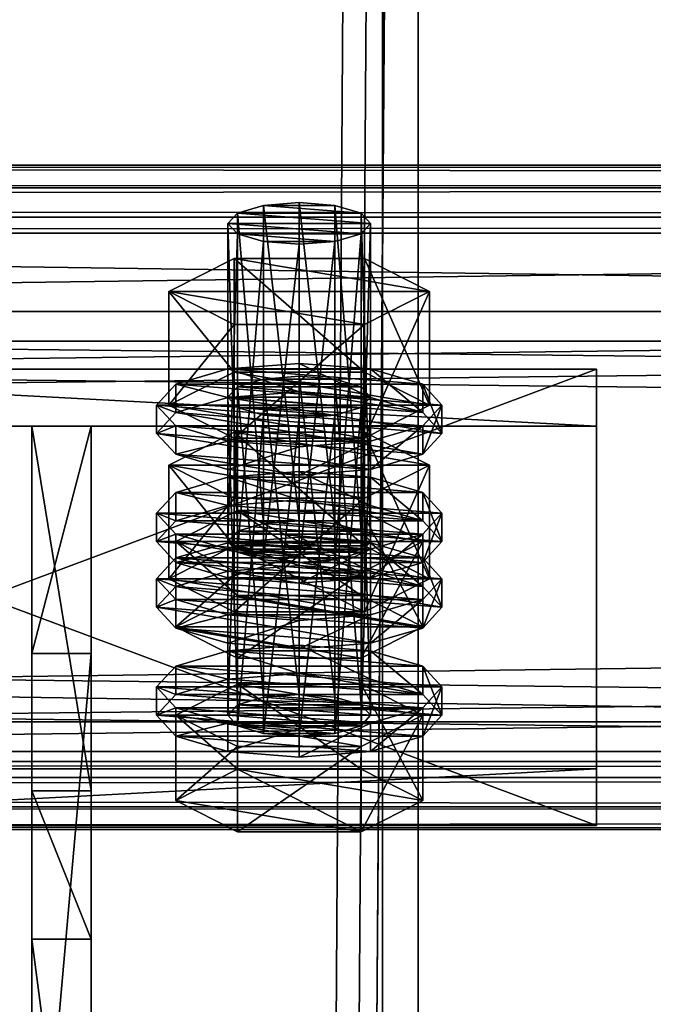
# Model space of a CAD drawing. Header units: millimetres. Extents: x 60485 to 71303, y 100 to 16900.
# Tile 574 of 656: x 63196 to 63250, y 16256 to 16338. Entities that reach past the tile are written whole.
import ezdxf

# ---------------------------------------------------------------- set-up
doc = ezdxf.new("R2010")
doc.units = ezdxf.units.MM
for name, color, linetype in [('1', 7, 'Continuous'), ('13', 7, 'Continuous'), ('3', 7, 'Continuous'), ('6', 7, 'Continuous'), ('9', 7, 'Continuous')]:
    doc.layers.add(name, color=color, linetype=linetype)

msp = doc.modelspace()

# ---------------------------------------------------------------- meshes
at = {"layer": '1', "color": 7}
mesh = msp.add_polyface(dxfattribs=at)
corners = [(63202.5, 16273.584, 3203.205), (63202.5, 16304.283, 3303.617), (63197.5, 16304.283, 3303.617), (63197.5, 16273.584, 3203.205), (63202.5, 16285.153, 3309.468), (63197.5, 16285.153, 3309.468), (63202.5, 16228.695, 3227.399), (63197.5, 16228.695, 3227.399), (63202.5, 16222.845, 3208.262), (63197.5, 16222.845, 3208.262), (63202.5, 16261.097, 3196.566), (63197.5, 16261.097, 3196.566)]
mesh.append_faces([[corners[k] for k in face] for face in [(0, 2, 3, 3), (1, 5, 2, 2), (4, 7, 5, 5), (6, 9, 7, 7), (8, 11, 9, 9), (10, 3, 11, 11), (1, 6, 4, 4), (8, 0, 10, 10), (3, 9, 11, 11), (7, 2, 5, 5)]], dxfattribs={"vtx0": -1, "color": 7})
mesh.append_faces([[corners[k] for k in face] for face in [(6, 0, 8, 8), (9, 3, 7, 7)]], dxfattribs={"vtx0": -1, "vtx1": -1, "color": 7})
mesh.append_faces([[corners[k] for k in face] for face in [(6, 1, 0, 0), (7, 3, 2, 2)]], dxfattribs={"vtx0": -1, "vtx2": -1, "vtx3": -1, "color": 7})
mesh.append_faces([[corners[k] for k in face] for face in [(0, 1, 2, 2), (1, 4, 5, 5), (4, 6, 7, 7), (6, 8, 9, 9), (8, 10, 11, 11), (10, 0, 3, 3)]], dxfattribs={"vtx2": -1, "vtx3": -1, "color": 7})
at = {"layer": '13', "color": 20}
mesh = msp.add_polyface(dxfattribs=at)
corners = [(63220, 16319.582, 3266.442), (63217, 16319.817, 3267.211), (63217, 16293.041, 3275.397), (63214.804, 16320.459, 3269.311), (63214.804, 16293.683, 3277.497), (63214, 16321.337, 3272.18), (63214, 16294.56, 3280.366), (63214.804, 16322.214, 3275.049), (63214.804, 16295.437, 3283.235), (63217, 16322.856, 3277.149), (63217, 16296.079, 3285.335), (63220, 16323.091, 3277.918), (63220, 16296.314, 3286.104), (63223, 16319.817, 3267.211), (63225.196, 16320.459, 3269.311), (63226, 16321.337, 3272.18), (63225.196, 16322.214, 3275.049), (63223, 16322.856, 3277.149), (63225.485, 16312.837, 3264.844), (63214.515, 16312.837, 3264.844), (63214.515, 16303.274, 3267.768), (63209.03, 16315.615, 3273.929), (63209.03, 16306.052, 3276.853), (63214.515, 16318.392, 3283.014), (63214.515, 16308.829, 3285.938), (63225.485, 16308.829, 3285.938), (63230.97, 16315.615, 3273.929), (63230.97, 16306.052, 3276.853), (63225.485, 16303.274, 3267.768), (63209.608, 16304.297, 3271.115), (63208, 16306.052, 3276.853), (63208, 16303.661, 3277.584), (63209.608, 16301.907, 3271.846), (63209.608, 16307.806, 3282.591), (63209.608, 16305.415, 3283.322), (63214, 16309.09, 3286.791), (63214, 16306.699, 3287.522), (63220, 16309.56, 3288.328), (63220, 16307.169, 3289.059), (63214, 16303.013, 3266.915), (63226, 16303.013, 3266.915), (63230.392, 16304.297, 3271.115), (63232, 16306.052, 3276.853), (63230.392, 16307.806, 3282.591), (63226, 16309.09, 3286.791), (63230.392, 16305.415, 3283.322), (63232, 16303.661, 3277.584), (63230.392, 16301.907, 3271.846), (63217, 16305.199, 3219.395), (63223, 16305.199, 3219.395), (63214.804, 16305.841, 3221.496), (63225.196, 16305.841, 3221.496), (63214, 16306.718, 3224.365), (63226, 16306.718, 3224.365), (63214.804, 16307.595, 3227.233), (63225.196, 16307.595, 3227.233), (63217, 16308.237, 3229.334)]
mesh.append_faces([[corners[k] for k in face] for face in [(9, 12, 10, 10), (13, 1, 0, 0), (9, 17, 11, 11), (19, 22, 20, 20), (21, 24, 22, 22), (23, 25, 24, 24), (18, 21, 19, 19), (22, 28, 20, 20), (29, 31, 32, 32), (30, 34, 31, 31), (33, 36, 34, 34), (35, 38, 36, 36), (35, 44, 37, 37)]], dxfattribs={"vtx0": -1, "color": 20})
mesh.append_faces([[corners[k] for k in face] for face in [(1, 13, 3, 3), (3, 14, 5, 5), (5, 15, 7, 7), (7, 16, 9, 9), (21, 26, 23, 23), (24, 27, 22, 22), (39, 40, 29, 29), (29, 41, 30, 30), (30, 42, 33, 33), (33, 43, 35, 35), (38, 45, 36, 36), (36, 46, 34, 34), (34, 47, 31, 31), (48, 49, 50, 50), (50, 51, 52, 52), (52, 53, 54, 54), (54, 55, 56, 56)]], dxfattribs={"vtx0": -1, "vtx1": -1, "color": 20})
mesh.append_faces([[corners[k] for k in face] for face in [(0, 1, 2, 2), (1, 3, 4, 4), (3, 5, 6, 6), (5, 7, 8, 8), (7, 9, 10, 10), (9, 11, 12, 12), (18, 19, 20, 20), (19, 21, 22, 22), (21, 23, 24, 24), (29, 30, 31, 31), (30, 33, 34, 34), (33, 35, 36, 36), (35, 37, 38, 38)]], dxfattribs={"vtx2": -1, "vtx3": -1, "color": 20})
mesh = msp.add_polyface(dxfattribs=at)
corners = [(63226, 16321.337, 3272.18), (63225.196, 16320.459, 3269.311), (63225.196, 16293.683, 3277.497), (63223, 16319.817, 3267.211), (63223, 16293.041, 3275.397), (63220, 16319.582, 3266.442), (63220, 16292.806, 3274.628), (63220, 16323.091, 3277.918), (63223, 16322.856, 3277.149), (63223, 16296.079, 3285.335), (63220, 16296.314, 3286.104), (63225.196, 16322.214, 3275.049), (63225.196, 16295.437, 3283.235), (63226, 16294.56, 3280.366), (63214.804, 16320.459, 3269.311), (63214, 16321.337, 3272.18), (63214.804, 16322.214, 3275.049), (63217, 16322.856, 3277.149), (63230.97, 16315.615, 3273.929), (63225.485, 16312.837, 3264.844), (63225.485, 16303.274, 3267.768), (63230.97, 16306.052, 3276.853), (63214.515, 16303.274, 3267.768), (63214.515, 16318.392, 3283.014), (63225.485, 16318.392, 3283.014), (63225.485, 16308.829, 3285.938), (63209.03, 16315.615, 3273.929), (63214.515, 16308.829, 3285.938), (63209.03, 16306.052, 3276.853), (63232, 16306.052, 3276.853), (63230.392, 16304.297, 3271.115), (63230.392, 16301.907, 3271.846), (63232, 16303.661, 3277.584), (63220, 16309.56, 3288.328), (63226, 16309.09, 3286.791), (63226, 16306.699, 3287.522), (63220, 16307.169, 3289.059), (63230.392, 16307.806, 3282.591), (63230.392, 16305.415, 3283.322), (63209.608, 16304.297, 3271.115), (63226, 16303.013, 3266.915), (63208, 16306.052, 3276.853), (63209.608, 16307.806, 3282.591), (63214, 16309.09, 3286.791), (63214, 16306.699, 3287.522), (63209.608, 16305.415, 3283.322), (63223, 16305.199, 3219.395), (63217, 16305.199, 3219.395), (63220, 16304.964, 3218.627), (63214.804, 16305.841, 3221.496), (63225.196, 16305.841, 3221.496), (63214, 16306.718, 3224.365), (63226, 16306.718, 3224.365), (63214.804, 16307.595, 3227.233), (63225.196, 16307.595, 3227.233), (63217, 16308.237, 3229.334), (63223, 16308.237, 3229.334), (63220, 16308.472, 3230.102), (63214.515, 16303.774, 3235.199), (63230.97, 16300.996, 3226.114), (63225.485, 16303.774, 3235.199)]
mesh.append_faces([[corners[k] for k in face] for face in [(7, 9, 10, 10), (18, 20, 21, 21), (19, 22, 20, 20), (24, 21, 25, 25), (23, 18, 24, 24), (21, 27, 25, 25), (29, 31, 32, 32), (33, 35, 36, 36), (34, 38, 35, 35), (37, 32, 38, 38), (38, 36, 35, 35), (46, 47, 48, 48), (55, 56, 57, 57), (58, 59, 60, 60)]], dxfattribs={"vtx0": -1, "color": 20})
mesh.append_faces([[corners[k] for k in face] for face in [(14, 3, 1, 1), (15, 1, 0, 0), (16, 0, 11, 11), (17, 11, 8, 8), (26, 19, 18, 18), (28, 21, 20, 20), (39, 40, 30, 30), (41, 30, 29, 29), (42, 29, 37, 37), (43, 37, 34, 34), (44, 38, 32, 32), (45, 32, 31, 31), (49, 46, 50, 50), (51, 50, 52, 52), (53, 52, 54, 54), (55, 54, 56, 56)]], dxfattribs={"vtx0": -1, "vtx2": -1, "vtx3": -1, "color": 20})
mesh.append_faces([[corners[k] for k in face] for face in [(0, 1, 2, 2), (1, 3, 4, 4), (3, 5, 6, 6), (7, 8, 9, 9), (8, 11, 12, 12), (11, 0, 13, 13), (18, 19, 20, 20), (23, 24, 25, 25), (24, 18, 21, 21), (29, 30, 31, 31), (33, 34, 35, 35), (34, 37, 38, 38), (37, 29, 32, 32)]], dxfattribs={"vtx2": -1, "vtx3": -1, "color": 20})
mesh = msp.add_polyface(dxfattribs=at)
corners = [(63226, 16321.337, 3272.18), (63225.196, 16293.683, 3277.497), (63226, 16294.56, 3280.366), (63225.196, 16320.459, 3269.311), (63223, 16293.041, 3275.397), (63223, 16319.817, 3267.211), (63220, 16292.806, 3274.628), (63223, 16322.856, 3277.149), (63225.196, 16295.437, 3283.235), (63223, 16296.079, 3285.335), (63225.196, 16322.214, 3275.049), (63220, 16296.314, 3286.104), (63217, 16296.079, 3285.335), (63214.804, 16295.437, 3283.235), (63214, 16294.56, 3280.366), (63214.804, 16297.191, 3288.973), (63225.196, 16291.929, 3271.759), (63230.392, 16294.56, 3280.366), (63225.196, 16297.191, 3288.973), (63232, 16296.951, 3279.635), (63230.392, 16295.196, 3273.897), (63230.392, 16292.806, 3274.628), (63232, 16294.56, 3280.366), (63220, 16300.459, 3291.111), (63226, 16299.989, 3289.573), (63226, 16297.598, 3290.304), (63220, 16298.068, 3291.842), (63230.392, 16298.705, 3285.373), (63230.392, 16296.314, 3286.104), (63226, 16293.912, 3269.697), (63214, 16293.912, 3269.697), (63220, 16293.442, 3268.16), (63209.608, 16295.196, 3273.897), (63208, 16296.951, 3279.635), (63209.608, 16298.705, 3285.373), (63214, 16299.989, 3289.573), (63209.608, 16296.314, 3286.104), (63208, 16294.56, 3280.366), (63230.392, 16304.297, 3271.115), (63226, 16303.013, 3266.915), (63226, 16300.622, 3267.646), (63230.392, 16301.907, 3271.846), (63220, 16302.543, 3265.377), (63220, 16300.152, 3266.108), (63214, 16303.013, 3266.915), (63208, 16303.661, 3277.584), (63220, 16308.472, 3230.102), (63223, 16308.237, 3229.334), (63223, 16281.461, 3237.52), (63225.196, 16307.595, 3227.233), (63225.196, 16280.818, 3235.42), (63230.97, 16300.996, 3226.114), (63225.485, 16298.219, 3217.029), (63225.485, 16288.656, 3219.953), (63214.515, 16303.774, 3235.199), (63225.485, 16303.774, 3235.199), (63225.485, 16294.211, 3238.122), (63230.97, 16291.433, 3229.038), (63209.03, 16300.996, 3226.114), (63214, 16294.472, 3238.976), (63230.392, 16293.187, 3234.775), (63226, 16294.472, 3238.976), (63220, 16294.942, 3240.513)]
mesh.append_faces([[corners[k] for k in face] for face in [(0, 1, 2, 2), (3, 4, 1, 1), (5, 6, 4, 4), (7, 8, 9, 9), (10, 2, 8, 8), (8, 11, 9, 9), (15, 17, 18, 18), (19, 21, 22, 22), (23, 25, 26, 26), (24, 28, 25, 25), (27, 22, 28, 28), (29, 30, 31, 31), (35, 24, 23, 23), (28, 26, 25, 25), (38, 40, 41, 41), (39, 43, 40, 40), (39, 44, 42, 42), (55, 57, 56, 56), (59, 61, 62, 62)]], dxfattribs={"vtx0": -1, "color": 20})
mesh.append_faces([[corners[k] for k in face] for face in [(11, 8, 12, 12)]], dxfattribs={"vtx0": -1, "vtx1": -1, "color": 20})
mesh.append_faces([[corners[k] for k in face] for face in [(13, 8, 2, 2), (14, 2, 1, 1), (15, 16, 17, 17), (32, 29, 20, 20), (33, 20, 19, 19), (34, 19, 27, 27), (35, 27, 24, 24), (36, 28, 22, 22), (37, 22, 21, 21), (45, 41, 40, 40), (58, 52, 51, 51), (59, 60, 61, 61)]], dxfattribs={"vtx0": -1, "vtx2": -1, "vtx3": -1, "color": 20})
mesh.append_faces([[corners[k] for k in face] for face in [(19, 20, 21, 21), (23, 24, 25, 25), (24, 27, 28, 28), (27, 19, 22, 22), (38, 39, 40, 40), (39, 42, 43, 43), (46, 47, 48, 48), (47, 49, 50, 50), (51, 52, 53, 53), (54, 55, 56, 56), (55, 51, 57, 57)]], dxfattribs={"vtx2": -1, "vtx3": -1, "color": 20})
mesh = msp.add_polyface(dxfattribs=at)
corners = [(63220, 16319.582, 3266.442), (63217, 16293.041, 3275.397), (63220, 16292.806, 3274.628), (63217, 16319.817, 3267.211), (63214.804, 16293.683, 3277.497), (63214.804, 16320.459, 3269.311), (63214, 16294.56, 3280.366), (63214, 16321.337, 3272.18), (63214.804, 16295.437, 3283.235), (63214.804, 16322.214, 3275.049), (63217, 16296.079, 3285.335), (63225.196, 16295.437, 3283.235), (63226, 16294.56, 3280.366), (63225.196, 16293.683, 3277.497), (63209.608, 16294.56, 3280.366), (63225.196, 16291.929, 3271.759), (63214.804, 16297.191, 3288.973), (63214, 16293.912, 3269.697), (63209.608, 16295.196, 3273.897), (63209.608, 16292.806, 3274.628), (63208, 16296.951, 3279.635), (63208, 16294.56, 3280.366), (63209.608, 16298.705, 3285.373), (63209.608, 16296.314, 3286.104), (63214, 16299.989, 3289.573), (63214, 16297.598, 3290.304), (63220, 16300.459, 3291.111), (63220, 16298.068, 3291.842), (63226, 16293.912, 3269.697), (63230.392, 16295.196, 3273.897), (63232, 16296.951, 3279.635), (63230.392, 16298.705, 3285.373), (63230.392, 16296.314, 3286.104), (63232, 16294.56, 3280.366), (63220, 16302.543, 3265.377), (63214, 16303.013, 3266.915), (63214, 16300.622, 3267.646), (63220, 16300.152, 3266.108), (63209.608, 16304.297, 3271.115), (63209.608, 16301.907, 3271.846), (63208, 16303.661, 3277.584), (63226, 16300.622, 3267.646), (63214, 16306.718, 3224.365), (63214.804, 16307.595, 3227.233), (63214.804, 16280.818, 3235.42), (63217, 16308.237, 3229.334), (63217, 16281.461, 3237.52), (63220, 16308.472, 3230.102), (63220, 16281.696, 3238.289), (63214.515, 16298.219, 3217.029), (63209.03, 16300.996, 3226.114), (63209.03, 16291.433, 3229.038), (63214.515, 16303.774, 3235.199), (63214.515, 16294.211, 3238.122), (63225.485, 16294.211, 3238.122), (63225.485, 16298.219, 3217.029), (63230.97, 16300.996, 3226.114), (63214, 16294.472, 3238.976), (63220, 16294.942, 3240.513), (63220, 16292.551, 3241.244), (63209.608, 16293.187, 3234.775), (63230.392, 16293.187, 3234.775)]
mesh.append_faces([[corners[k] for k in face] for face in [(0, 1, 2, 2), (3, 4, 1, 1), (5, 6, 4, 4), (7, 8, 6, 6), (9, 10, 8, 8), (18, 21, 19, 19), (20, 23, 21, 21), (22, 25, 23, 23), (24, 27, 25, 25), (34, 36, 37, 37), (35, 39, 36, 36), (39, 37, 36, 36), (50, 53, 51, 51), (52, 54, 53, 53), (55, 50, 49, 49)]], dxfattribs={"vtx0": -1, "color": 20})
mesh.append_faces([[corners[k] for k in face] for face in [(10, 11, 8, 8), (8, 12, 6, 6), (6, 13, 4, 4), (14, 15, 16, 16), (17, 28, 18, 18), (18, 29, 20, 20), (20, 30, 22, 22), (22, 31, 24, 24), (27, 32, 25, 25), (25, 32, 23, 23), (23, 33, 21, 21), (40, 41, 39, 39), (50, 56, 52, 52), (60, 61, 57, 57)]], dxfattribs={"vtx0": -1, "vtx1": -1, "color": 20})
mesh.append_faces([[corners[k] for k in face] for face in [(39, 41, 37, 37)]], dxfattribs={"vtx0": -1, "vtx2": -1, "vtx3": -1, "color": 20})
mesh.append_faces([[corners[k] for k in face] for face in [(17, 18, 19, 19), (18, 20, 21, 21), (20, 22, 23, 23), (22, 24, 25, 25), (24, 26, 27, 27), (34, 35, 36, 36), (35, 38, 39, 39), (42, 43, 44, 44), (43, 45, 46, 46), (45, 47, 48, 48), (49, 50, 51, 51), (50, 52, 53, 53), (57, 58, 59, 59)]], dxfattribs={"vtx2": -1, "vtx3": -1, "color": 20})
mesh = msp.add_polyface(dxfattribs=at)
corners = [(63214.804, 16293.683, 3277.497), (63225.196, 16293.683, 3277.497), (63223, 16293.041, 3275.397), (63230.392, 16294.56, 3280.366), (63225.196, 16291.929, 3271.759), (63225.196, 16284.756, 3273.952), (63230.392, 16287.388, 3282.559), (63214.804, 16284.756, 3273.952), (63214.804, 16297.191, 3288.973), (63225.196, 16297.191, 3288.973), (63225.196, 16290.019, 3291.166), (63214.804, 16290.019, 3291.166), (63230.392, 16295.196, 3273.897), (63226, 16293.912, 3269.697), (63226, 16291.522, 3270.428), (63230.392, 16292.806, 3274.628), (63220, 16293.442, 3268.16), (63220, 16291.052, 3268.891), (63209.608, 16292.806, 3274.628), (63226, 16306.718, 3224.365), (63225.196, 16305.841, 3221.496), (63225.196, 16279.064, 3229.682), (63223, 16305.199, 3219.395), (63223, 16278.422, 3227.582), (63220, 16304.964, 3218.627), (63220, 16278.187, 3226.813), (63220, 16308.472, 3230.102), (63223, 16281.461, 3237.52), (63220, 16281.696, 3238.289), (63223, 16308.237, 3229.334), (63225.196, 16280.818, 3235.42), (63225.196, 16307.595, 3227.233), (63226, 16279.941, 3232.551), (63230.97, 16300.996, 3226.114), (63225.485, 16288.656, 3219.953), (63230.97, 16291.433, 3229.038), (63225.485, 16298.219, 3217.029), (63214.515, 16288.656, 3219.953), (63214.515, 16294.211, 3238.122), (63225.485, 16294.211, 3238.122), (63232, 16291.433, 3229.038), (63230.392, 16289.679, 3223.3), (63230.392, 16287.288, 3224.031), (63232, 16289.042, 3229.769), (63226, 16288.395, 3219.099), (63226, 16286.004, 3219.83), (63220, 16287.925, 3217.562), (63220, 16285.534, 3218.293), (63220, 16294.942, 3240.513), (63226, 16294.472, 3238.976), (63226, 16292.081, 3239.707), (63220, 16292.551, 3241.244), (63230.392, 16293.187, 3234.775), (63230.392, 16290.797, 3235.506), (63214, 16288.395, 3219.099), (63209.608, 16289.679, 3223.3), (63208, 16291.433, 3229.038), (63209.608, 16293.187, 3234.775), (63214, 16292.081, 3239.707), (63209.608, 16290.797, 3235.506), (63208, 16289.042, 3229.769)]
mesh.append_faces([[corners[k] for k in face] for face in [(3, 5, 6, 6), (4, 7, 5, 5), (9, 6, 10, 10), (6, 11, 10, 10), (12, 14, 15, 15), (13, 17, 14, 14), (26, 27, 28, 28), (29, 30, 27, 27), (31, 32, 30, 30), (33, 34, 35, 35), (36, 37, 34, 34), (35, 38, 39, 39), (40, 42, 43, 43), (41, 45, 42, 42), (48, 50, 51, 51), (49, 53, 50, 50), (52, 43, 53, 53), (44, 54, 46, 46), (53, 51, 50, 50)]], dxfattribs={"vtx0": -1, "color": 20})
mesh.append_faces([[corners[k] for k in face] for face in [(0, 1, 2, 2), (18, 15, 14, 14), (38, 35, 34, 34), (55, 44, 41, 41), (56, 41, 40, 40), (57, 40, 52, 52), (58, 53, 43, 43), (59, 43, 42, 42), (60, 42, 45, 45)]], dxfattribs={"vtx0": -1, "vtx2": -1, "vtx3": -1, "color": 20})
mesh.append_faces([[corners[k] for k in face] for face in [(3, 4, 5, 5), (8, 9, 10, 10), (9, 3, 6, 6), (12, 13, 14, 14), (13, 16, 17, 17), (19, 20, 21, 21), (20, 22, 23, 23), (22, 24, 25, 25), (31, 19, 32, 32), (40, 41, 42, 42), (41, 44, 45, 45), (44, 46, 47, 47), (48, 49, 50, 50), (49, 52, 53, 53), (52, 40, 43, 43)]], dxfattribs={"vtx2": -1, "vtx3": -1, "color": 20})
mesh = msp.add_polyface(dxfattribs=at)
corners = [(63214.804, 16293.683, 3277.497), (63223, 16293.041, 3275.397), (63220, 16292.806, 3274.628), (63217, 16293.041, 3275.397), (63225.196, 16291.929, 3271.759), (63214.804, 16291.929, 3271.759), (63214.804, 16284.756, 3273.952), (63209.608, 16294.56, 3280.366), (63209.608, 16287.388, 3282.559), (63214.804, 16297.191, 3288.973), (63214.804, 16290.019, 3291.166), (63225.196, 16290.019, 3291.166), (63230.392, 16287.388, 3282.559), (63220, 16293.442, 3268.16), (63214, 16293.912, 3269.697), (63214, 16291.522, 3270.428), (63220, 16291.052, 3268.891), (63209.608, 16292.806, 3274.628), (63208, 16294.56, 3280.366), (63230.392, 16292.806, 3274.628), (63226, 16291.522, 3270.428), (63220, 16304.964, 3218.627), (63217, 16305.199, 3219.395), (63217, 16278.422, 3227.582), (63214.804, 16305.841, 3221.496), (63214.804, 16279.064, 3229.682), (63214, 16306.718, 3224.365), (63214, 16279.941, 3232.551), (63214.804, 16280.818, 3235.42), (63214.804, 16307.595, 3227.233), (63217, 16281.461, 3237.52), (63217, 16308.237, 3229.334), (63220, 16281.696, 3238.289), (63225.485, 16298.219, 3217.029), (63214.515, 16298.219, 3217.029), (63214.515, 16288.656, 3219.953), (63209.03, 16291.433, 3229.038), (63214.515, 16294.211, 3238.122), (63225.485, 16288.656, 3219.953), (63220, 16287.925, 3217.562), (63214, 16288.395, 3219.099), (63214, 16286.004, 3219.83), (63209.608, 16289.679, 3223.3), (63209.608, 16287.288, 3224.031), (63208, 16291.433, 3229.038), (63208, 16289.042, 3229.769), (63209.608, 16293.187, 3234.775), (63209.608, 16290.797, 3235.506), (63214, 16294.472, 3238.976), (63214, 16292.081, 3239.707), (63220, 16292.551, 3241.244), (63226, 16288.395, 3219.099), (63230.392, 16289.679, 3223.3), (63232, 16291.433, 3229.038), (63230.392, 16290.797, 3235.506), (63232, 16289.042, 3229.769), (63230.392, 16287.288, 3224.031), (63226, 16286.004, 3219.83)]
mesh.append_faces([[corners[k] for k in face] for face in [(0, 2, 3, 3), (5, 8, 6, 6), (7, 10, 8, 8), (9, 11, 10, 10), (4, 7, 5, 5), (13, 15, 16, 16), (14, 17, 15, 15), (15, 20, 16, 16), (26, 28, 27, 27), (29, 30, 28, 28), (31, 32, 30, 30), (34, 36, 35, 35), (36, 38, 35, 35), (40, 43, 41, 41), (42, 45, 43, 43), (44, 47, 45, 45), (46, 49, 47, 47), (48, 50, 49, 49)]], dxfattribs={"vtx0": -1, "color": 20})
mesh.append_faces([[corners[k] for k in face] for face in [(10, 12, 8, 8), (18, 19, 17, 17), (17, 20, 15, 15), (37, 38, 36, 36), (40, 51, 42, 42), (42, 52, 44, 44), (44, 53, 46, 46), (50, 54, 49, 49), (49, 55, 47, 47), (47, 56, 45, 45), (45, 57, 43, 43)]], dxfattribs={"vtx0": -1, "vtx1": -1, "color": 20})
mesh.append_faces([[corners[k] for k in face] for face in [(0, 1, 2, 2)]], dxfattribs={"vtx0": -1, "vtx2": -1, "vtx3": -1, "color": 20})
mesh.append_faces([[corners[k] for k in face] for face in [(4, 5, 6, 6), (5, 7, 8, 8), (7, 9, 10, 10), (13, 14, 15, 15), (21, 22, 23, 23), (22, 24, 25, 25), (24, 26, 27, 27), (33, 34, 35, 35), (39, 40, 41, 41), (40, 42, 43, 43), (42, 44, 45, 45), (44, 46, 47, 47), (46, 48, 49, 49)]], dxfattribs={"vtx2": -1, "vtx3": -1, "color": 20})
mesh = msp.add_polyface(dxfattribs=at)
corners = [(63209.608, 16287.388, 3282.559), (63230.392, 16287.388, 3282.559), (63225.196, 16284.756, 3273.952), (63226, 16306.718, 3224.365), (63225.196, 16279.064, 3229.682), (63226, 16279.941, 3232.551), (63225.196, 16305.841, 3221.496), (63223, 16278.422, 3227.582), (63223, 16305.199, 3219.395), (63220, 16278.187, 3226.813), (63225.196, 16280.818, 3235.42), (63220, 16281.696, 3238.289), (63223, 16281.461, 3237.52), (63214.804, 16280.818, 3235.42), (63214, 16279.941, 3232.551), (63214.804, 16279.064, 3229.682), (63217, 16278.422, 3227.582), (63230.392, 16279.941, 3232.551), (63225.196, 16277.31, 3223.944), (63225.196, 16270.138, 3226.137), (63230.392, 16272.769, 3234.744), (63214.804, 16270.138, 3226.137), (63214.804, 16282.573, 3241.158), (63225.196, 16282.573, 3241.158), (63225.196, 16275.4, 3243.35), (63209.608, 16279.941, 3232.551), (63214.804, 16275.4, 3243.35), (63232, 16282.332, 3231.82), (63230.392, 16280.578, 3226.082), (63230.392, 16278.187, 3226.813), (63232, 16279.941, 3232.551), (63226, 16279.294, 3221.882), (63226, 16276.903, 3222.613), (63220, 16278.824, 3220.344), (63220, 16276.433, 3221.075), (63220, 16285.841, 3243.296), (63226, 16285.371, 3241.758), (63226, 16282.98, 3242.489), (63220, 16283.45, 3244.027), (63230.392, 16284.086, 3237.558), (63230.392, 16281.696, 3238.289), (63214, 16279.294, 3221.882), (63209.608, 16280.578, 3226.082), (63208, 16282.332, 3231.82), (63209.608, 16284.086, 3237.558), (63214, 16285.371, 3241.758), (63209.608, 16281.696, 3238.289), (63208, 16279.941, 3232.551), (63209.608, 16278.187, 3226.813), (63214, 16276.903, 3222.613), (63226, 16288.395, 3219.099), (63220, 16285.534, 3218.293), (63226, 16286.004, 3219.83)]
mesh.append_faces([[corners[k] for k in face] for face in [(3, 4, 5, 5), (6, 7, 4, 4), (8, 9, 7, 7), (10, 11, 12, 12), (16, 7, 9, 9), (17, 19, 20, 20), (18, 21, 19, 19), (23, 20, 24, 24), (22, 17, 23, 23), (20, 26, 24, 24), (27, 29, 30, 30), (28, 32, 29, 29), (31, 34, 32, 32), (35, 37, 38, 38), (36, 40, 37, 37), (39, 30, 40, 40), (31, 41, 33, 33), (45, 36, 35, 35), (40, 38, 37, 37), (49, 32, 34, 34), (50, 51, 52, 52)]], dxfattribs={"vtx0": -1, "color": 20})
mesh.append_faces([[corners[k] for k in face] for face in [(0, 1, 2, 2), (13, 10, 5, 5), (14, 5, 4, 4), (15, 4, 7, 7), (25, 18, 17, 17), (26, 20, 19, 19), (42, 31, 28, 28), (43, 28, 27, 27), (44, 27, 39, 39), (45, 39, 36, 36), (46, 40, 30, 30), (47, 30, 29, 29), (48, 29, 32, 32)]], dxfattribs={"vtx0": -1, "vtx2": -1, "vtx3": -1, "color": 20})
mesh.append_faces([[corners[k] for k in face] for face in [(17, 18, 19, 19), (22, 23, 24, 24), (23, 17, 20, 20), (27, 28, 29, 29), (28, 31, 32, 32), (31, 33, 34, 34), (35, 36, 37, 37), (36, 39, 40, 40), (39, 27, 30, 30)]], dxfattribs={"vtx2": -1, "vtx3": -1, "color": 20})
mesh = msp.add_polyface(dxfattribs=at)
corners = [(63209.608, 16287.388, 3282.559), (63225.196, 16284.756, 3273.952), (63214.804, 16284.756, 3273.952), (63220, 16304.964, 3218.627), (63217, 16278.422, 3227.582), (63220, 16278.187, 3226.813), (63217, 16305.199, 3219.395), (63214.804, 16279.064, 3229.682), (63214.804, 16305.841, 3221.496), (63214, 16279.941, 3232.551), (63220, 16281.696, 3238.289), (63225.196, 16280.818, 3235.42), (63217, 16281.461, 3237.52), (63214.804, 16280.818, 3235.42), (63226, 16279.941, 3232.551), (63225.196, 16279.064, 3229.682), (63223, 16278.422, 3227.582), (63225.196, 16277.31, 3223.944), (63214.804, 16277.31, 3223.944), (63214.804, 16270.138, 3226.137), (63209.608, 16279.941, 3232.551), (63209.608, 16272.769, 3234.744), (63214.804, 16282.573, 3241.158), (63214.804, 16275.4, 3243.35), (63225.196, 16275.4, 3243.35), (63230.392, 16279.941, 3232.551), (63225.196, 16270.138, 3226.137), (63220, 16278.824, 3220.344), (63214, 16279.294, 3221.882), (63214, 16276.903, 3222.613), (63220, 16276.433, 3221.075), (63209.608, 16280.578, 3226.082), (63209.608, 16278.187, 3226.813), (63208, 16282.332, 3231.82), (63208, 16279.941, 3232.551), (63209.608, 16284.086, 3237.558), (63209.608, 16281.696, 3238.289), (63214, 16285.371, 3241.758), (63214, 16282.98, 3242.489), (63220, 16285.841, 3243.296), (63220, 16283.45, 3244.027), (63226, 16279.294, 3221.882), (63230.392, 16280.578, 3226.082), (63232, 16282.332, 3231.82), (63230.392, 16284.086, 3237.558), (63230.392, 16281.696, 3238.289), (63232, 16279.941, 3232.551), (63230.392, 16278.187, 3226.813), (63226, 16276.903, 3222.613), (63220, 16287.925, 3217.562), (63214, 16286.004, 3219.83), (63220, 16285.534, 3218.293), (63209.608, 16287.288, 3224.031), (63226, 16286.004, 3219.83)]
mesh.append_faces([[corners[k] for k in face] for face in [(0, 1, 2, 2), (3, 4, 5, 5), (6, 7, 4, 4), (8, 9, 7, 7), (18, 21, 19, 19), (20, 23, 21, 21), (22, 24, 23, 23), (17, 20, 18, 18), (21, 26, 19, 19), (27, 29, 30, 30), (28, 32, 29, 29), (31, 34, 32, 32), (33, 36, 34, 34), (35, 38, 36, 36), (37, 40, 38, 38), (49, 50, 51, 51), (52, 51, 50, 50)]], dxfattribs={"vtx0": -1, "color": 20})
mesh.append_faces([[corners[k] for k in face] for face in [(10, 11, 12, 12), (12, 11, 13, 13), (13, 14, 9, 9), (9, 15, 7, 7), (7, 16, 4, 4), (20, 25, 22, 22), (23, 26, 21, 21), (28, 41, 31, 31), (31, 42, 33, 33), (33, 43, 35, 35), (35, 44, 37, 37), (40, 45, 38, 38), (38, 45, 36, 36), (36, 46, 34, 34), (34, 47, 32, 32), (32, 48, 29, 29)]], dxfattribs={"vtx0": -1, "vtx1": -1, "color": 20})
mesh.append_faces([[corners[k] for k in face] for face in [(52, 53, 51, 51)]], dxfattribs={"vtx0": -1, "vtx2": -1, "vtx3": -1, "color": 20})
mesh.append_faces([[corners[k] for k in face] for face in [(17, 18, 19, 19), (18, 20, 21, 21), (20, 22, 23, 23), (27, 28, 29, 29), (28, 31, 32, 32), (31, 33, 34, 34), (33, 35, 36, 36), (35, 37, 38, 38), (37, 39, 40, 40)]], dxfattribs={"vtx2": -1, "vtx3": -1, "color": 20})
at = {"layer": '3', "color": 91}
mesh = msp.add_polyface(dxfattribs=at)
corners = [(63173, 16854.959, 2970.03), (63173, 16738.421, 2970.03), (63173, 8515, 5484.182), (63173, 8515, 5561.563), (63173, 16854.959, 3011.782), (63227, 8515, 5561.563), (63227, 16854.959, 3011.782), (63227, 16738.421, 2970.03), (63227, 16854.959, 2970.03), (63227, 8515, 5484.182), (63230, 8515, 5564.7), (63230, 8515, 5481.045), (63170, 8515, 5481.045), (63170, 8515, 5564.7), (63170, 16854.959, 3014.919), (63230, 16854.959, 3014.919), (63230, 16854.959, 2970.03), (63170, 16854.959, 2970.03), (63170, 16728.16, 2970.03), (63230, 16728.16, 2970.03)]
mesh.append_faces([[corners[k] for k in face] for face in [(1, 4, 0, 0), (3, 1, 2, 2), (3, 6, 4, 4), (7, 5, 9, 9), (6, 7, 8, 8), (1, 9, 2, 2), (10, 14, 15, 15), (16, 6, 8, 8), (0, 14, 17, 17), (18, 13, 12, 12), (14, 18, 17, 17), (19, 12, 11, 11), (19, 15, 16, 16), (10, 19, 11, 11), (7, 16, 8, 8), (17, 1, 0, 0)]], dxfattribs={"vtx0": -1, "color": 91})
mesh.append_faces([[corners[k] for k in face] for face in [(4, 1, 3, 3), (5, 7, 6, 6), (10, 5, 13, 13), (5, 11, 9, 9), (9, 11, 2, 2), (13, 3, 12, 12), (3, 13, 5, 5), (12, 2, 11, 11), (14, 4, 15, 15), (15, 6, 16, 16), (13, 18, 14, 14), (15, 19, 10, 10), (19, 7, 18, 18), (18, 1, 17, 17), (1, 18, 7, 7)]], dxfattribs={"vtx0": -1, "vtx1": -1, "color": 91})
mesh.append_faces([[corners[k] for k in face] for face in [(5, 10, 11, 11), (12, 3, 2, 2), (14, 0, 4, 4), (15, 4, 6, 6), (7, 19, 16, 16)]], dxfattribs={"vtx0": -1, "vtx2": -1, "vtx3": -1, "color": 91})
mesh.append_faces([[corners[k] for k in face] for face in [(3, 5, 6, 6), (1, 7, 9, 9), (10, 13, 14, 14), (19, 18, 12, 12)]], dxfattribs={"vtx2": -1, "vtx3": -1, "color": 91})
mesh = msp.add_polyface(dxfattribs=at)
corners = [(63245, 16270.66, 3193.642), (63155, 16270.66, 3193.642), (63155, 16304.283, 3303.617), (63245, 16304.283, 3303.617), (63155, 16275.441, 3192.18), (63155, 16309.064, 3302.155), (63245, 16275.441, 3192.18), (63245, 16309.064, 3302.155)]
mesh.append_faces([[corners[k] for k in face] for face in [(0, 2, 3, 3), (1, 5, 2, 2), (4, 7, 5, 5), (6, 3, 7, 7), (1, 6, 4, 4), (3, 5, 7, 7)]], dxfattribs={"vtx0": -1, "color": 91})
mesh.append_faces([[corners[k] for k in face] for face in [(0, 1, 2, 2), (1, 4, 5, 5), (4, 6, 7, 7), (6, 0, 3, 3), (1, 0, 6, 6), (3, 2, 5, 5)]], dxfattribs={"vtx2": -1, "vtx3": -1, "color": 91})
at = {"layer": '6', "color": 2}
mesh = msp.add_polyface(dxfattribs=at)
corners = [(63227, 8555, 2973.03), (63173, 8555, 2973.03), (63173, 16718.348, 2973.03), (63227, 16718.348, 2973.03), (63173, 8555, 3027.03), (63173, 16541.721, 3027.03), (63227, 8555, 3027.03), (63227, 16541.721, 3027.03), (63230, 8555, 2970.03), (63230, 8555, 3030.03), (63230, 16531.909, 3030.03), (63230, 16728.16, 2970.03), (63170, 8555, 3030.03), (63170, 16531.909, 3030.03), (63170, 8555, 2970.03), (63170, 16728.16, 2970.03)]
mesh.append_faces([[corners[k] for k in face] for face in [(0, 2, 3, 3), (1, 5, 2, 2), (4, 7, 5, 5), (6, 3, 7, 7), (8, 10, 11, 11), (9, 13, 10, 10), (12, 15, 13, 13), (14, 11, 15, 15)]], dxfattribs={"vtx0": -1, "color": 2})
mesh.append_faces([[corners[k] for k in face] for face in [(9, 6, 12, 12), (6, 8, 0, 0), (0, 8, 1, 1), (12, 4, 14, 14), (4, 12, 6, 6), (14, 1, 8, 8), (11, 3, 15, 15), (3, 10, 7, 7), (7, 10, 5, 5), (15, 2, 13, 13), (2, 15, 3, 3), (13, 5, 10, 10)]], dxfattribs={"vtx0": -1, "vtx1": -1, "color": 2})
mesh.append_faces([[corners[k] for k in face] for face in [(6, 9, 8, 8), (14, 4, 1, 1), (3, 11, 10, 10), (13, 2, 5, 5)]], dxfattribs={"vtx0": -1, "vtx2": -1, "vtx3": -1, "color": 2})
mesh.append_faces([[corners[k] for k in face] for face in [(0, 1, 2, 2), (1, 4, 5, 5), (4, 6, 7, 7), (6, 0, 3, 3), (8, 9, 10, 10), (9, 12, 13, 13), (12, 14, 15, 15), (14, 8, 11, 11)]], dxfattribs={"vtx2": -1, "vtx3": -1, "color": 2})
at = {"layer": '9', "color": 243}
mesh = msp.add_polyface(dxfattribs=at)
corners = [(60500, 16321.854, 3183.217), (60500, 16276.909, 3196.964), (63500, 16276.909, 3196.964), (63500, 16321.854, 3183.217), (60500, 16311.425, 3309.804), (63500, 16311.425, 3309.804), (60500, 16276.043, 3320.626), (63500, 16276.043, 3320.626), (60500, 16272.241, 3308.195), (63500, 16272.241, 3308.195), (60500, 16270.328, 3308.78), (63500, 16270.328, 3308.78), (60500, 16274.716, 3323.124), (63500, 16274.716, 3323.124), (60500, 16313.922, 3311.131), (63500, 16313.922, 3311.131), (60500, 16279.407, 3198.292), (63500, 16279.407, 3198.292), (60500, 16320.526, 3185.714), (63500, 16320.526, 3185.714), (60500, 16324.329, 3198.146), (63500, 16324.329, 3198.146), (60500, 16326.241, 3197.561), (63500, 16326.241, 3197.561)]
mesh.append_faces([[corners[k] for k in face] for face in [(0, 2, 3, 3), (1, 5, 2, 2), (4, 7, 5, 5), (6, 9, 7, 7), (8, 11, 9, 9), (10, 13, 11, 11), (12, 15, 13, 13), (14, 17, 15, 15), (16, 19, 17, 17), (18, 21, 19, 19), (20, 23, 21, 21), (22, 3, 23, 23), (20, 0, 22, 22), (8, 12, 10, 10), (11, 7, 9, 9)]], dxfattribs={"vtx0": -1, "color": 243})
mesh.append_faces([[corners[k] for k in face] for face in [(1, 16, 4, 4), (16, 0, 18, 18), (18, 0, 20, 20), (12, 6, 14, 14), (14, 4, 16, 16), (3, 19, 23, 23), (19, 2, 17, 17), (17, 2, 15, 15), (15, 5, 13, 13), (13, 7, 11, 11)]], dxfattribs={"vtx0": -1, "vtx1": -1, "color": 243})
mesh.append_faces([[corners[k] for k in face] for face in [(16, 1, 0, 0), (12, 8, 6, 6), (14, 6, 4, 4), (19, 3, 2, 2), (15, 2, 5, 5), (13, 5, 7, 7)]], dxfattribs={"vtx0": -1, "vtx2": -1, "vtx3": -1, "color": 243})
mesh.append_faces([[corners[k] for k in face] for face in [(21, 23, 19, 19)]], dxfattribs={"vtx1": -1, "color": 243})
mesh.append_faces([[corners[k] for k in face] for face in [(0, 1, 2, 2), (1, 4, 5, 5), (4, 6, 7, 7), (6, 8, 9, 9), (8, 10, 11, 11), (10, 12, 13, 13), (12, 14, 15, 15), (14, 16, 17, 17), (16, 18, 19, 19), (18, 20, 21, 21), (20, 22, 23, 23), (22, 0, 3, 3)]], dxfattribs={"vtx2": -1, "vtx3": -1, "color": 243})
mesh = msp.add_polyface(dxfattribs=at)
corners = [(62900, 16321.854, 3183.217), (62900, 16276.909, 3196.964), (66100, 16276.909, 3196.964), (66100, 16321.854, 3183.217), (62900, 16311.425, 3309.804), (66100, 16311.425, 3309.804), (62900, 16276.043, 3320.626), (66100, 16276.043, 3320.626), (62900, 16272.241, 3308.195), (66100, 16272.241, 3308.195), (62900, 16270.328, 3308.78), (66100, 16270.328, 3308.78), (62900, 16274.716, 3323.124), (66100, 16274.716, 3323.124), (62900, 16313.922, 3311.131), (66100, 16313.922, 3311.131), (62900, 16279.407, 3198.292), (66100, 16279.407, 3198.292), (62900, 16320.526, 3185.714), (66100, 16320.526, 3185.714), (62900, 16324.329, 3198.146), (66100, 16324.329, 3198.146), (62900, 16326.241, 3197.561), (66100, 16326.241, 3197.561)]
mesh.append_faces([[corners[k] for k in face] for face in [(0, 2, 3, 3), (1, 5, 2, 2), (4, 7, 5, 5), (6, 9, 7, 7), (8, 11, 9, 9), (10, 13, 11, 11), (12, 15, 13, 13), (14, 17, 15, 15), (16, 19, 17, 17), (18, 21, 19, 19), (20, 23, 21, 21), (22, 3, 23, 23), (20, 0, 22, 22), (8, 12, 10, 10), (11, 7, 9, 9)]], dxfattribs={"vtx0": -1, "color": 243})
mesh.append_faces([[corners[k] for k in face] for face in [(1, 16, 4, 4), (16, 0, 18, 18), (18, 0, 20, 20), (12, 6, 14, 14), (14, 4, 16, 16), (3, 19, 23, 23), (19, 2, 17, 17), (17, 2, 15, 15), (15, 5, 13, 13), (13, 7, 11, 11)]], dxfattribs={"vtx0": -1, "vtx1": -1, "color": 243})
mesh.append_faces([[corners[k] for k in face] for face in [(16, 1, 0, 0), (12, 8, 6, 6), (14, 6, 4, 4), (19, 3, 2, 2), (15, 2, 5, 5), (13, 5, 7, 7)]], dxfattribs={"vtx0": -1, "vtx2": -1, "vtx3": -1, "color": 243})
mesh.append_faces([[corners[k] for k in face] for face in [(21, 23, 19, 19)]], dxfattribs={"vtx1": -1, "color": 243})
mesh.append_faces([[corners[k] for k in face] for face in [(0, 1, 2, 2), (1, 4, 5, 5), (4, 6, 7, 7), (6, 8, 9, 9), (8, 10, 11, 11), (10, 12, 13, 13), (12, 14, 15, 15), (14, 16, 17, 17), (16, 18, 19, 19), (18, 20, 21, 21), (20, 22, 23, 23), (22, 0, 3, 3)]], dxfattribs={"vtx2": -1, "vtx3": -1, "color": 243})

doc.saveas('drawing.dxf')
